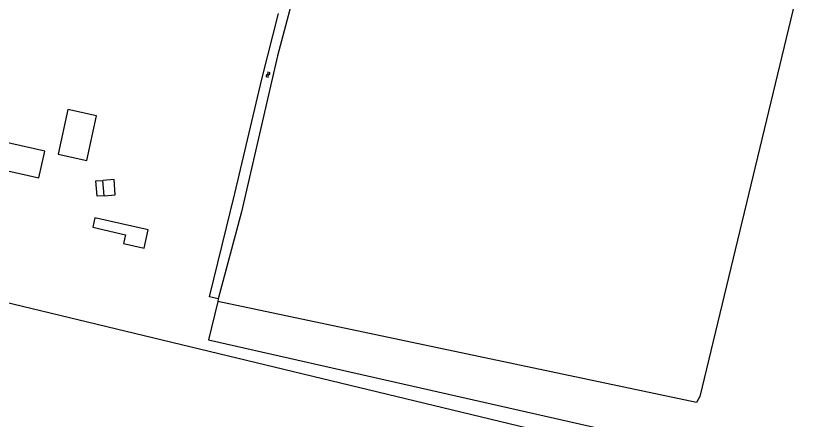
# Model space of a CAD drawing. Extents: x 128999 to 131010, y 395498 to 399007.
# Drawn here: x 129830.6 to 130048.3, y 396690 to 396799.6 of the extents above; entities that cross this region are included whole.
import ezdxf

# ---------------------------------------------------------------- set-up
doc = ezdxf.new("R2010")
doc.units = 0
for name, color, linetype in [('gg-bbg-bijgebouw', 7, 'Continuous'), ('gg-bbg-luifel en loopbrug', 7, 'Continuous'), ('gg-kntw-bovenkant insteek waterloop', 7, 'Continuous'), ('gt-grn-vlakafsluiter', 7, 'Continuous'), ('gt-symb-watersymbool', 7, 'Continuous'), ('gx-grn-maaiveld', 7, 'Continuous')]:
    doc.layers.add(name, color=color, linetype=linetype)

# ---------------------------------------------------------------- blocks, each defined once
blk = doc.blocks.new('gt0-WA')
at = {"layer": 'gt-symb-watersymbool'}
for centre, start, end in [((-0.32, 0.02), 28.0725, 151.9275), ((0.43, 0.42), 208.0725, 331.9275), ((-0.32, -0.43), 28.0725, 151.9275), ((0.43, -0.03), 208.0725, 331.9275)]:
    blk.add_arc(centre, 0.425, start, end, dxfattribs=at)

msp = doc.modelspace()

# ---------------------------------------------------------------- linework, layer by layer
at = {"layer": 'gg-bbg-bijgebouw'}
msp.add_line((129854.47, 396750.84), (129854.17, 396754.99), dxfattribs=at)
for points in [[(129817.01, 396767.71), (129815.39, 396760.49), (129836.75, 396755.69), (129838.38, 396762.89), (129817.01, 396767.71)], [(129854.47, 396750.84), (129857.53, 396751.06), (129857.23, 396755.21), (129854.17, 396754.99)]]:
    msp.add_lwpolyline(points, dxfattribs=at)
at = {"layer": 'gg-bbg-luifel en loopbrug'}
for points in [[(129841.98, 396762.07), (129849.77, 396760.35), (129852.44, 396772.46), (129844.66, 396774.18), (129841.98, 396762.07)], [(129854.47, 396750.84), (129852.59, 396750.7), (129852.28, 396754.85), (129854.17, 396754.99)], [(129852, 396744.79), (129851.42, 396742.29), (129860.3, 396740.19), (129859.77, 396737.84), (129865.33, 396736.6), (129866.43, 396741.59), (129852, 396744.79)]]:
    msp.add_lwpolyline(points, dxfattribs=at)
at = {"layer": 'gg-kntw-bovenkant insteek waterloop'}
msp.add_line((129886.76, 396727.57), (129885.5, 396722.82), dxfattribs=at)
for points in [[(129914.98, 396841.78), (129907.4, 396810.88), (129901.52, 396788.8), (129891.75, 396746.48), (129886.76, 396727.57)], [(129885.5, 396722.82), (129883.07, 396723.36), (129889.98, 396751.46), (129897.32, 396782.44), (129901.86, 396800.25)]]:
    msp.add_lwpolyline(points, dxfattribs=at)
at = {"layer": 'gt-grn-vlakafsluiter'}
msp.add_lwpolyline([(129971.94, 396687.12), (129789.11, 396731.22), (129766.43, 396637.2), (129776.52, 396634.76)], dxfattribs=at)
at = {"layer": 'gx-grn-maaiveld'}
msp.add_line((129885.5, 396722.82), (129885.33, 396722.13), dxfattribs=at)
for points in [[(130048.27, 396829.33), (130045.73, 396818.8), (130016.2, 396696.35), (130015.27, 396694.71), (129885.33, 396722.13)], [(129885.33, 396722.13), (129882.82, 396711.72), (130019.95, 396680.71), (130018.78, 396675.83)]]:
    msp.add_lwpolyline(points, dxfattribs=at)

# ---------------------------------------------------------------- block references
at = {"layer": 'gt-symb-watersymbool', "rotation": 77.06118937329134}
msp.add_blockref('gt0-WA', (129898.96, 396783.61), dxfattribs=at)

doc.saveas('drawing.dxf')
